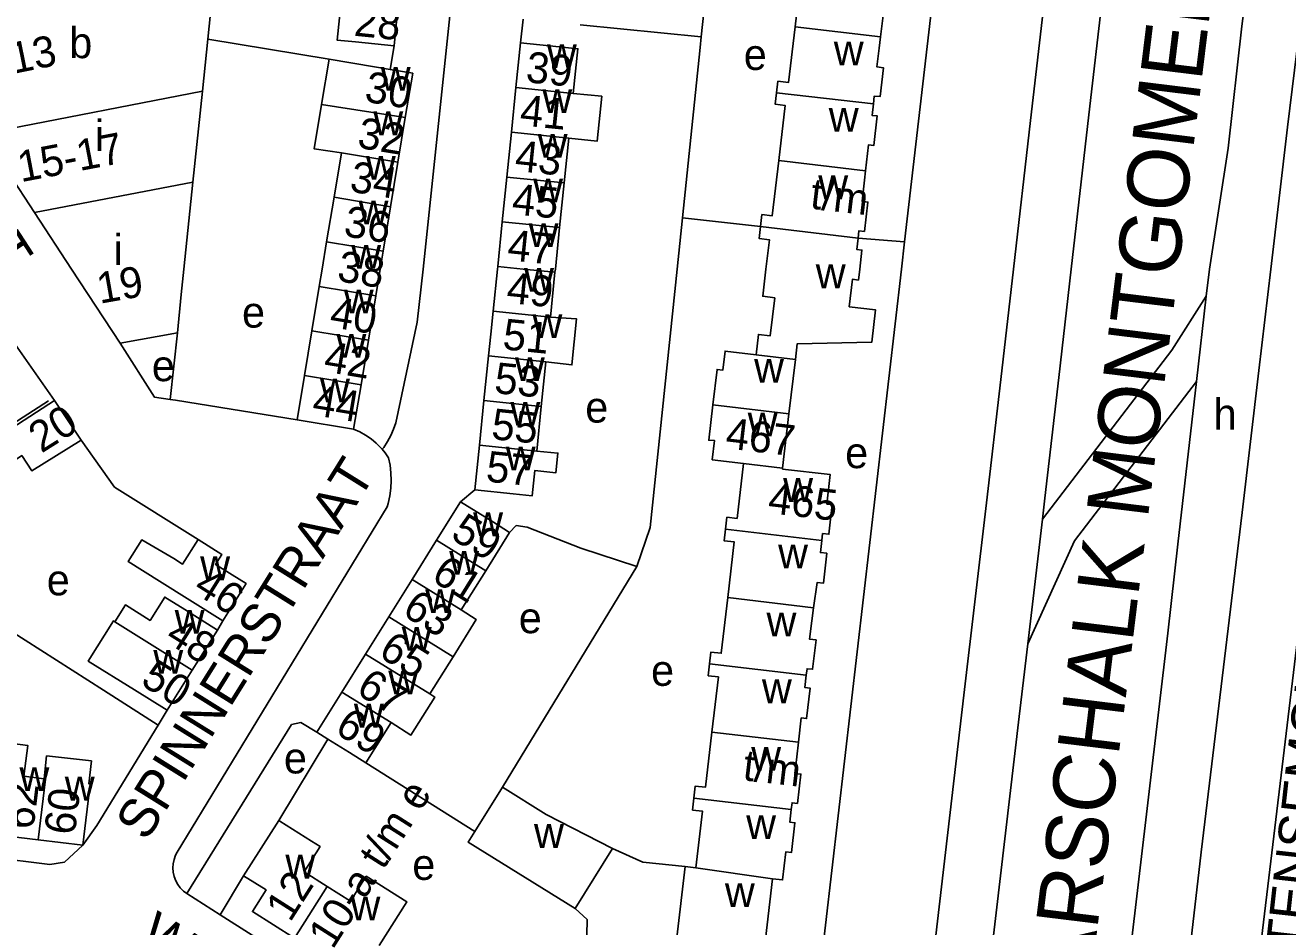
# Model space of a CAD drawing. Extents: x 159902 to 161769, y 383692 to 384875.
# Drawn here: x 161124 to 161287.3, y 384414.9 to 384531.5 of the extents above; entities that cross this region are included whole.
import ezdxf

# ---------------------------------------------------------------- set-up
doc = ezdxf.new("R2010")
doc.units = 0
for name, color, linetype in [('BLT_Basislijn', 7, 'Continuous'), ('BLT_Bebouwing', 7, 'Continuous'), ('BLT_Centroide', 7, 'Continuous'), ('BLT_Huisnummer', 7, 'Continuous'), ('BLT_Huisnummer_ tussenligend', 7, 'Continuous'), ('BLT_Huisnummer_reeks', 7, 'Continuous'), ('BLT_Onderverdeling_panden', 7, 'Continuous'), ('BLT_Plantopo', 7, 'Continuous'), ('BLT_Straatnaam', 7, 'Continuous'), ('BLT_Straatnaam_hoofdweg', 7, 'Continuous'), ('BLT_Vlakafsluiter', 7, 'Continuous')]:
    doc.layers.add(name, color=color, linetype=linetype)

msp = doc.modelspace()

# ---------------------------------------------------------------- linework, layer by layer
at = {"layer": 'BLT_Basislijn'}
for p, q in [((161193.76, 384673.22), (161175.44, 384500)), ((161211.42, 384530.02), (161216.88, 384582.19)), ((161287.24, 384518.37), (161293.77, 384571.25)), ((161266.85, 384565.87), (161261.55, 384519.94)), ((161258.48, 384558.22), (161254.02, 384519.21)), ((161188.38, 384532.33), (161188.05, 384529.26)), ((161195.75, 384531.58), (161211.42, 384530.02)), ((161163.28, 384527.13), (161147.6, 384529.75)), ((161171.19, 384525.82), (161171.69, 384528.87)), ((161261.55, 384519.94), (161259.26, 384500)), ((161254.02, 384519.21), (161251.8, 384500)), ((161279.58, 384515.63), (161277.13, 384500)), ((161277.13, 384500), (161276.73, 384496.48)), ((161285.08, 384500), (161283.54, 384486.88)), ((161278.14, 384498.69), (161278.13, 384498.68)), ((161143.68, 384491.74), (161142.73, 384483.12)), ((161121.75, 384491.61), (161127.79, 384482.98)), ((161283.54, 384486.88), (161281.39, 384468.49)), ((161182.14, 384471.42), (161180.29, 384469.9)), ((161143.64, 384424.55), (161170.81, 384469.23)), ((161281.39, 384468.49), (161276.08, 384424.55)), ((161185.7, 384432.99), (161203.1, 384461.53)), ((161149.54, 384454.49), (161148.86, 384453.29)), ((161271.76, 384452.91), (161264.31, 384389.57)), ((161253.64, 384451.53), (161252.52, 384442.13)), ((161288.54, 384452.1), (161273.96, 384331.2)), ((161245.38, 384444.89), (161240.42, 384402.37)), ((161141.17, 384440.99), (161142.35, 384442.92)), ((161252.52, 384442.13), (161246.47, 384390.06)), ((161163.15, 384439.18), (161156.79, 384428.68)), ((161182.12, 384427.26), (161168.06, 384436.12)), ((161152.24, 384421.52), (161149.2, 384416.48)), ((161149.2, 384416.48), (161144.9, 384419.2)), ((161165.41, 384406.2), (161149.2, 384416.48))]:
    msp.add_line(p, q, dxfattribs=at)
for points in [[(161237.71, 384503.53), (161256.05, 384661.86), (161254.51, 384663.72), (161253.87, 384664.1), (161230.24, 384666.36)], [(161284.82, 384558.18), (161281.35, 384531.41), (161279.58, 384515.63)], [(161211.42, 384530.02), (161211.28, 384528.66), (161208.98, 384506.64)], [(161287.24, 384518.37), (161285.08, 384500)], [(161208.98, 384506.64), (161208.29, 384500)], [(161237.3, 384500), (161237.71, 384503.53)], [(161175.44, 384500), (161174.66, 384493.13), (161171.91, 384480.12)], [(161208.29, 384500), (161204.8, 384466.55), (161203.1, 384461.53)], [(161216.18, 384382.54), (161220.92, 384381.86), (161223.28, 384384.11), (161223.85, 384385.06), (161224.2, 384386.82), (161237.3, 384500)], [(161251.8, 384500), (161250.15, 384485.69)], [(161259.26, 384500), (161257.65, 384485.96)], [(161276.73, 384496.48), (161272.27, 384489.51), (161255.54, 384467.66)], [(161142.73, 384483.12), (161140.71, 384483.43), (161136.26, 384490.43)], [(161250.15, 384485.69), (161248.3, 384469.74), (161245.38, 384444.89)], [(161275.47, 384485.46), (161259.69, 384464.85), (161253.64, 384451.53)], [(161257.65, 384485.96), (161255.86, 384470.34), (161255.54, 384467.66)], [(161275.47, 384485.46), (161273.05, 384464.43), (161271.76, 384452.91)], [(161159.15, 384480.49), (161143.43, 384483.02), (161142.73, 384483.12)], [(161166.46, 384479.27), (161167.25, 384478.93), (161168.01, 384478.51), (161168.72, 384478.03), (161169.38, 384477.48), (161169.99, 384476.87), (161170.15, 384476.68)], [(161171.91, 384480.12), (161171.63, 384479.28), (161171.27, 384478.46), (161170.84, 384477.67), (161170.35, 384476.93), (161170.15, 384476.68)], [(161131.21, 384477.88), (161135.53, 384471.8), (161146.35, 384465.02)], [(161170.15, 384476.68), (161170.55, 384476.21), (161170.98, 384475.59)], [(161170.98, 384475.59), (161171.17, 384474.62), (161171.28, 384473.63), (161171.32, 384472.64), (161171.27, 384471.65), (161171.14, 384470.66), (161170.94, 384469.69), (161170.81, 384469.23)], [(161186.64, 384465.94), (161187.47, 384466.81), (161188.9, 384466.62), (161195.86, 384463.9), (161203.1, 384461.53)], [(161111.8, 384459.74), (161134.13, 384445.54), (161141.17, 384440.99)], [(161161.71, 384440.08), (161159.64, 384441.32), (161158.43, 384441.07), (161144.9, 384419.2)], [(161131.43, 384425.46), (161133.24, 384428.01), (161141.17, 384440.99)], [(161131.43, 384425.46), (161129.09, 384423.28), (161127.17, 384422.96), (161119.51, 384423.91), (161113.73, 384424.62), (161108.48, 384424.76), (161102.76, 384423.99)], [(161199.95, 384425.04), (161203.87, 384423.28), (161209.36, 384422.73)], [(161144.9, 384419.2), (161144.45, 384419.54), (161144.05, 384419.94), (161143.72, 384420.39), (161143.45, 384420.88), (161143.25, 384421.41), (161143.13, 384421.96), (161143.09, 384422.52), (161143.12, 384423.08), (161143.24, 384423.63), (161143.43, 384424.16), (161143.64, 384424.55)], [(161262.33, 384305.37), (161262.7, 384308.11), (161266.42, 384307.7), (161268.65, 384328.26), (161265, 384328.62), (161268.94, 384362.86), (161276.08, 384424.55)], [(161191.11, 384399.38), (161196.48, 384407.62), (161196.66, 384415.85), (161195.11, 384417.26)]]:
    msp.add_lwpolyline(points, dxfattribs=at)
at = {"layer": 'BLT_Bebouwing'}
for p, q in [((161147.6, 384529.75), (161148.19, 384535.5)), ((161172.28, 384534.68), (161171.69, 384528.87)), ((161146.9, 384523), (161147.6, 384529.75)), ((161187.46, 384523.47), (161188.05, 384529.26)), ((161162.31, 384521.28), (161163.28, 384527.13)), ((161145.66, 384511.22), (161146.9, 384523)), ((161186.87, 384517.69), (161187.46, 384523.47)), ((161172.19, 384513.82), (161173.15, 384519.58)), ((161186.28, 384511.9), (161186.87, 384517.69)), ((161193.68, 384511.15), (161194.28, 384516.93)), ((161163.93, 384509.28), (161164.88, 384515.03)), ((161171.24, 384508.06), (161172.19, 384513.82)), ((161185.69, 384506.12), (161186.28, 384511.9)), ((161144.51, 384500), (161145.66, 384511.22)), ((161193.09, 384505.36), (161193.68, 384511.15)), ((161162.97, 384503.52), (161163.93, 384509.28)), ((161170.28, 384502.31), (161171.24, 384508.06)), ((161125.19, 384507.31), (161129.99, 384500)), ((161185.1, 384500.34), (161185.69, 384506.12)), ((161192.55, 384500), (161193.09, 384505.36)), ((161162.39, 384500), (161162.97, 384503.52)), ((161169.9, 384500), (161170.28, 384502.31)), ((161129.99, 384500), (161136.26, 384490.43)), ((161162.39, 384500), (161162.02, 384497.76)), ((161169.9, 384500), (161169.33, 384496.55)), ((161185.06, 384500), (161184.5, 384494.55)), ((161185.06, 384500), (161185.1, 384500.34)), ((161192.55, 384500), (161192.5, 384499.58)), ((161192.5, 384499.58), (161191.91, 384493.79)), ((161162.02, 384497.76), (161161.06, 384492)), ((161169.33, 384496.55), (161168.37, 384490.79)), ((161184.5, 384494.55), (161184.2, 384491.56)), ((161136.26, 384490.43), (161143.68, 384491.74)), ((161161.06, 384492), (161160.11, 384486.24)), ((161168.37, 384490.79), (161167.42, 384485.03)), ((161184.2, 384491.56), (161183.91, 384488.77)), ((161183.91, 384488.77), (161183.32, 384482.98)), ((161191.32, 384488.01), (161190.73, 384482.23)), ((161223.59, 384488.31), (161222.76, 384481.27)), ((161167.42, 384485.03), (161166.46, 384479.27)), ((161131.21, 384477.88), (161127.79, 384482.98)), ((161183.32, 384482.98), (161182.73, 384477.2)), ((161190.73, 384482.23), (161190.14, 384476.44)), ((161166.46, 384479.27), (161159.15, 384480.49)), ((161222.76, 384481.27), (161221.94, 384474.24)), ((161182.73, 384477.2), (161182.14, 384471.42)), ((161177.2, 384464.93), (161180.29, 384469.9)), ((161186.64, 384465.94), (161183.55, 384460.98)), ((161174.04, 384459.86), (161177.2, 384464.93)), ((161183.55, 384460.98), (161180.38, 384455.9)), ((161171, 384454.99), (161174.04, 384459.86)), ((161168.02, 384450.2), (161171, 384454.99)), ((161148.86, 384453.29), (161145.6, 384448.1)), ((161164.95, 384445.28), (161168.02, 384450.2)), ((161179.32, 384449.84), (161176.32, 384445.03)), ((161145.6, 384448.1), (161142.35, 384442.92)), ((161161.71, 384440.08), (161164.95, 384445.28)), ((161171.3, 384441.32), (161168.06, 384436.12)), ((161163.15, 384439.18), (161161.71, 384440.08)), ((161182.12, 384427.26), (161185.7, 384432.99)), ((161152.24, 384421.52), (161156.79, 384428.68)), ((161156.79, 384428.68), (161156.94, 384428.58)), ((161125.65, 384426.17), (161119.87, 384426.88)), ((161131.43, 384425.46), (161125.65, 384426.17)), ((161199.95, 384425.04), (161195.11, 384417.26)), ((161209.36, 384422.73), (161208.27, 384413.52)), ((161210.74, 384422.56), (161209.36, 384422.73)), ((161220.64, 384421.12), (161219.6, 384412.2))]:
    msp.add_line(p, q, dxfattribs=at)
for points in [[(161223.55, 384531.32), (161224.39, 384538.51), (161223.09, 384538.66), (161223.27, 384540.24)], [(161234.6, 384530.03), (161235.02, 384533.49), (161235.76, 384533.41), (161236.2, 384537.23), (161235.52, 384537.31), (161235.7, 384538.79)], [(161164.92, 384535.42), (161164.33, 384529.62), (161166.72, 384529.38), (161171.69, 384528.87)], [(161221.16, 384522.81), (161221.33, 384524.3), (161222.71, 384524.14), (161223.55, 384531.32)], [(161188.05, 384529.26), (161193.03, 384528.75), (161195.46, 384528.5), (161194.87, 384522.72)], [(161233.68, 384521.35), (161233.8, 384522.38), (161234.54, 384522.3), (161234.98, 384526.04), (161234.14, 384526.14), (161234.42, 384528.58), (161234.6, 384530.03)], [(161163.28, 384527.13), (161169.17, 384526.15), (161171.19, 384525.82)], [(161173.15, 384519.58), (161174.1, 384525.33), (161171.19, 384525.82)], [(161194.28, 384516.93), (161197.96, 384516.55), (161198.55, 384522.34), (161194.87, 384522.72)], [(161221.44, 384514.03), (161222.27, 384521.16), (161220.99, 384521.31), (161221.16, 384522.81)], [(161164.88, 384515.03), (161161.36, 384515.55), (161162.31, 384521.28)], [(161232.67, 384512.71), (161233.03, 384516.06), (161233.74, 384515.98), (161234.19, 384519.8), (161233.51, 384519.88), (161233.68, 384521.35)], [(161118.53, 384517.47), (161125.19, 384507.31)], [(161219.09, 384505.49), (161219.27, 384507.05), (161220.6, 384506.89), (161221.44, 384514.03)], [(161231.71, 384504.01), (161231.82, 384504.95), (161232.53, 384504.86), (161232.98, 384508.67), (161232.22, 384508.76), (161232.54, 384511.49), (161232.67, 384512.71)], [(161219.79, 384500), (161220.24, 384503.78), (161218.91, 384503.93), (161219.09, 384505.49)], [(161231.91, 384500), (161232.2, 384502.45), (161231.53, 384502.53), (161231.71, 384504.01)], [(161143.68, 384491.74), (161144.18, 384496.72), (161144.51, 384500)], [(161219.79, 384500), (161219.38, 384496.47), (161220.92, 384496.29)], [(161231.91, 384500), (161231.74, 384498.58), (161230.97, 384498.67), (161230.56, 384495.11)], [(161220.92, 384496.29), (161220.34, 384491.37), (161218.82, 384491.55), (161218.51, 384488.92)], [(161230.56, 384495.11), (161233.97, 384494.72), (161233.48, 384490.53), (161223.82, 384490.32), (161223.59, 384488.31)], [(161191.91, 384493.79), (161195.3, 384493.54), (161194.69, 384487.59), (161191.32, 384488.01)], [(161218.51, 384488.92), (161214.51, 384489.39), (161214.22, 384486.93), (161213.46, 384487.01), (161212.92, 384482.44)], [(161159.15, 384480.49), (161160.11, 384486.24)], [(161127.79, 384482.98), (161107.88, 384470.09)], [(161212.92, 384482.44), (161212.38, 384477.86), (161213.14, 384477.81), (161212.85, 384475.32), (161216.9, 384474.84)], [(161109.94, 384465.68), (161118.17, 384470.94), (161116.39, 384473.6), (161117.96, 384474.65), (161119.13, 384472.91), (161123.54, 384475.86), (161124.86, 384473.88), (161131.21, 384477.88)], [(161182.14, 384471.42), (161187.11, 384470.91), (161189.55, 384470.66), (161189.88, 384473.93), (161192.63, 384473.65), (161192.89, 384476.19), (161190.14, 384476.44)], [(161216.9, 384474.84), (161216.06, 384467.74), (161214.74, 384467.9), (161214.57, 384466.37)], [(161221.94, 384474.24), (161221.93, 384474.13), (161228.11, 384473.41), (161227.67, 384469.6), (161228.37, 384469.52), (161227.92, 384465.69), (161227.12, 384465.78), (161227.02, 384464.9)], [(161180.29, 384469.9), (161184.54, 384467.25), (161186.64, 384465.94)], [(161214.57, 384466.37), (161214.39, 384464.84), (161215.68, 384464.69), (161214.84, 384457.49)], [(161149.54, 384454.49), (161141.36, 384459.62), (161137.29, 384462.17), (161139.06, 384464.95), (161143.2, 384462.55), (161144.35, 384461.83), (161146.35, 384465.02)], [(161146.35, 384465.02), (161149.44, 384463.07), (161148.62, 384461.76), (161152.55, 384459.3), (161149.54, 384454.49)], [(161227.02, 384464.9), (161226.84, 384463.33), (161227.66, 384463.23), (161227.21, 384459.35), (161226.39, 384459.45), (161225.94, 384456.19)], [(161148.86, 384453.29), (161144.62, 384455.94), (161142.04, 384457.57), (161140.15, 384454.55), (161136.96, 384456.55), (161135.59, 384454.36)], [(161214.84, 384457.49), (161214, 384450.3), (161212.68, 384450.45), (161212.5, 384448.92)], [(161180.38, 384455.9), (161182.32, 384454.66), (161179.32, 384449.84)], [(161225.94, 384456.19), (161225.71, 384454.5), (161225.44, 384452.12), (161226.27, 384452.03), (161225.82, 384448.22), (161225.1, 384448.3), (161225, 384447.45)], [(161135.59, 384454.36), (161135.4, 384454.48), (161132.15, 384449.28), (161138.11, 384445.58), (161142.35, 384442.92)], [(161212.5, 384448.92), (161212.32, 384447.39), (161213.64, 384447.24), (161212.8, 384440.1)], [(161225, 384447.45), (161224.82, 384445.86), (161225.51, 384445.77), (161225.05, 384441.85), (161224.36, 384441.93), (161223.98, 384438.79)], [(161176.32, 384445.03), (161176.95, 384444.63), (161173.88, 384439.71), (161171.3, 384441.32)], [(161212.8, 384440.1), (161211.96, 384432.97), (161210.65, 384433.12), (161210.47, 384431.56)], [(161126.43, 384434.05), (161123.83, 384434.38), (161124.32, 384438.38), (161121.34, 384438.76)], [(161168.06, 384436.12), (161165.95, 384437.44), (161163.15, 384439.18)], [(161223.98, 384438.79), (161223.76, 384436.88), (161223.51, 384434.75), (161224.3, 384434.66), (161223.86, 384430.87), (161223.16, 384430.95), (161223.06, 384430.08)], [(161126.43, 384434.05), (161126.76, 384437.02), (161132.56, 384436.37), (161132.23, 384433.39), (161132.41, 384433.37), (161131.43, 384425.46)], [(161185.7, 384432.99), (161191.38, 384429.45), (161199.95, 384425.04)], [(161210.47, 384431.56), (161210.29, 384430.01), (161211.6, 384429.85), (161210.74, 384422.56)], [(161223.06, 384430.08), (161222.87, 384428.45), (161223.53, 384428.37), (161223.08, 384424.51), (161222.35, 384424.6), (161221.93, 384420.97), (161220.64, 384421.12)], [(161156.94, 384428.58), (161161.01, 384426), (161162.13, 384425.29), (161160.06, 384422.02), (161163.05, 384420.12)], [(161195.11, 384417.26), (161181.27, 384425.88), (161182.12, 384427.26)], [(161158.8, 384413.44), (161153.37, 384416.89), (161155.14, 384419.68), (161152.24, 384421.52)], [(161169.78, 384412.51), (161173.35, 384418.13), (161168.1, 384421.46), (161166.04, 384418.22), (161163.05, 384420.12)]]:
    msp.add_lwpolyline(points, dxfattribs=at)
at = {"layer": 'BLT_Onderverdeling_panden'}
for p, q in [((161223.55, 384531.32), (161234.6, 384530.03)), ((161146.9, 384523), (161118.53, 384517.47)), ((161194.87, 384522.72), (161187.46, 384523.47)), ((161221.16, 384522.81), (161233.68, 384521.35)), ((161173.15, 384519.58), (161162.31, 384521.28)), ((161194.28, 384516.93), (161186.87, 384517.69)), ((161172.19, 384513.82), (161164.88, 384515.03)), ((161221.44, 384514.03), (161232.67, 384512.71)), ((161193.68, 384511.15), (161186.28, 384511.9)), ((161145.66, 384511.22), (161125.19, 384507.31)), ((161171.24, 384508.06), (161163.93, 384509.28)), ((161193.09, 384505.36), (161185.69, 384506.12)), ((161219.09, 384505.49), (161231.71, 384504.01)), ((161170.28, 384502.31), (161162.97, 384503.52)), ((161188.38, 384500), (161185.1, 384500.34)), ((161192.5, 384499.58), (161188.38, 384500)), ((161169.33, 384496.55), (161162.02, 384497.76)), ((161191.91, 384493.79), (161184.5, 384494.55)), ((161168.37, 384490.79), (161161.06, 384492)), ((161191.32, 384488.01), (161183.91, 384488.77)), ((161218.51, 384488.92), (161223.59, 384488.31)), ((161167.42, 384485.03), (161160.11, 384486.24)), ((161190.73, 384482.23), (161183.32, 384482.98)), ((161212.92, 384482.44), (161222.76, 384481.27)), ((161190.14, 384476.44), (161182.73, 384477.2)), ((161216.9, 384474.84), (161221.94, 384474.24)), ((161214.57, 384466.37), (161227.02, 384464.9)), ((161183.55, 384460.98), (161177.2, 384464.93)), ((161180.38, 384455.9), (161174.04, 384459.86)), ((161214.84, 384457.49), (161225.94, 384456.19)), ((161145.6, 384448.1), (161135.59, 384454.36)), ((161179.32, 384449.84), (161171, 384454.99)), ((161176.32, 384445.03), (161168.02, 384450.2)), ((161212.5, 384448.92), (161225, 384447.45)), ((161171.3, 384441.32), (161164.95, 384445.28)), ((161212.8, 384440.1), (161223.98, 384438.79)), ((161210.47, 384431.56), (161223.06, 384430.08)), ((161210.74, 384422.56), (161220.64, 384421.12)), ((161163.05, 384420.12), (161158.8, 384413.44))]:
    msp.add_line(p, q, dxfattribs=at)
msp.add_lwpolyline([(161125.65, 384426.17), (161126.62, 384434.02), (161126.43, 384434.05)], dxfattribs=at)
at = {"layer": 'BLT_Plantopo'}
msp.add_lwpolyline([(161096.57, 384578.55), (161083.29, 384586.08), (161085.58, 384590.12), (161077.66, 384594.61), (161077.38, 384594.06), (161068.54, 384599.1), (161056.93, 384578.71), (161063.17, 384575.28), (161061.9, 384572.98), (161051.51, 384565.45), (161038.02, 384584.07), (161030.23, 384578.5), (161031.1, 384576.61), (161026.8, 384573.62), (161025.07, 384576.11), (161020.95, 384572.33), (161056.16, 384524.9), (161057.91, 384526.04), (161097.94, 384464.23), (161127, 384482.97)], dxfattribs=at)
at = {"layer": 'BLT_Vlakafsluiter'}
for p, q in [((161219.09, 384505.49), (161208.98, 384506.64)), ((161231.71, 384504.01), (161237.71, 384503.53)), ((161276.73, 384496.48), (161275.47, 384485.46)), ((161255.54, 384467.66), (161253.64, 384451.53))]:
    msp.add_line(p, q, dxfattribs=at)

# ---------------------------------------------------------------- texts
at = {"layer": 'BLT_Centroide'}
for s, p in [('b', (161129.69, 384527.28)), ('w', (161228.56, 384526.34)), ('w', (161191.46, 384526)), ('e', (161216.92, 384525.75)), ('w', (161169.97, 384523.06)), ('w', (161190.87, 384520.19)), ('i', (161133.02, 384515.28)), ('w', (161169.01, 384517.31)), ('w', (161227.91, 384517.75)), ('w', (161190.27, 384514.41)), ('w', (161168.05, 384511.56)), ('w', (161189.68, 384508.62)), ('w', (161226.55, 384509.03)), ('w', (161167.1, 384505.78)), ('w', (161189.1, 384502.84)), ('i', (161135.42, 384500.5)), ('w', (161166.15, 384500.03)), ('w', (161188.51, 384497.06)), ('w', (161226.23, 384497.52)), ('w', (161165.2, 384494.28)), ('e', (161152.03, 384492.42)), ('w', (161189.59, 384491.06)), ('w', (161164.24, 384488.53)), ('e', (161140.37, 384485.49)), ('w', (161187.32, 384485.5)), ('w', (161218.25, 384485.31)), ('w', (161162.12, 384482.75)), ('w', (161186.73, 384479.72)), ('e', (161196.42, 384480.13)), ('h', (161277.68, 384479.24)), ('w', (161217.43, 384478.34)), ('w', (161186.13, 384473.94)), ('e', (161230.03, 384474.24)), ('w', (161222.01, 384469.88)), ('w', (161181.92, 384465.44)), ('w', (161221.36, 384461.28)), ('w', (161146.62, 384459.75)), ('w', (161178.82, 384460.47)), ('e', (161126.78, 384457.79)), ('w', (161175.72, 384455.5)), ('w', (161143.32, 384452.84)), ('e', (161187.82, 384452.89)), ('w', (161219.86, 384452.47)), ('w', (161172.69, 384450.62)), ('w', (161140.56, 384447.66)), ('w', (161170.95, 384444.97)), ('e', (161204.93, 384446.08)), ('w', (161219.27, 384443.84)), ('w', (161166.5, 384440.69)), ('e', (161157.45, 384434.75)), ('w', (161217.88, 384435.09)), ('w', (161123.25, 384432.48)), ('w', (161129.11, 384431.25)), ('w', (161189.79, 384425.12)), ('w', (161217.23, 384426.28)), ('w', (161157.64, 384421.16)), ('e', (161174.05, 384420.98)), ('w', (161214.48, 384417.47)), ('w', (161166.06, 384415.75))]:
    msp.add_text(s, height=4, dxfattribs=at).set_placement(p)
at = {"layer": 'BLT_Huisnummer'}
for s, rotation, p in [('30', 350.5872, (161167.75, 384521.68)), ('41', 354.1609, (161187.86, 384518.61)), ('34', 350.5872, (161165.82, 384510.05)), ('45', 354.1593, (161186.83, 384507.11)), ('38', 350.5872, (161164.2, 384498.48)), ('19', 9.9952, (161133.63, 384495.5)), ('49', 354.1593, (161186.14, 384495.64)), ('53', 354.1585, (161184.55, 384483.97)), ('44', 350.5847, (161160.97, 384481.15)), ('20', 32.1864, (161126.08, 384476.11)), ('57', 354.1542, (161183.48, 384472.52)), ('59', 328.0685, (161178.84, 384465.24)), ('46', 327.8707, (161145.55, 384458.25)), ('63', 328.0709, (161172.58, 384455.36)), ('50', 327.8707, (161138.75, 384446.33)), ('69', 328.0675, (161163.86, 384440.09)), ('60', 82.9507, (161130.4, 384426.68)), ('12', 57.5708, (161158.25, 384415.39))]:
    msp.add_text(s, height=4, rotation=rotation, dxfattribs=at).set_placement(p)
at = {"layer": 'BLT_Huisnummer_ tussenligend'}
for s, rotation, p in [('28', 354.2038, (161166.42, 384530.19)), ('39', 354.1542, (161188.63, 384524.18)), ('32', 350.5872, (161166.81, 384515.72)), ('43', 354.1609, (161187.22, 384512.7)), ('36', 350.5872, (161165.05, 384504.28)), ('47', 354.1593, (161186.24, 384501.16)), ('40', 350.5872, (161163.23, 384492.53)), ('51', 354.1593, (161185.63, 384489.63)), ('42', 350.5872, (161162.47, 384486.76)), ('55', 354.1585, (161184.17, 384478.01)), ('61', 328.0685, (161176.34, 384459.81)), ('48', 327.8707, (161141.91, 384451.91)), ('65', 328.0709, (161169.51, 384449.98)), ('67', 328.0709, (161166.62, 384445.18)), ('62', 82.9507, (161125.04, 384427.38))]:
    msp.add_text(s, height=4, rotation=rotation, dxfattribs=at).set_placement(p)
at = {"layer": 'BLT_Huisnummer_reeks'}
for s, rotation, p in [('11-13', 11.5132, (161114.88, 384523.69)), ('15-17', 10.8111, (161123.43, 384511.22)), ('t/m', 353.3007, (161225.41, 384507.83)), ('467', 353.287, (161214.45, 384476.82)), ('465', 353.3027, (161219.94, 384468.45)), ('t/m', 353.3062, (161216.69, 384433.9)), ('10-a t/m e', 57.5638, (161163.75, 384411.87))]:
    msp.add_text(s, height=4, rotation=rotation, dxfattribs=at).set_placement(p)
at = {"layer": 'BLT_Straatnaam'}
for s, rotation, p in [('VISSERSTRAAT', 303.0305, (161093.24, 384541.84)), ('SPINNERSTRAAT', 58.0538, (161139.67, 384425.83)), ('OPWETTENSEMOLEN', 83.6113, (161286.62, 384387.12)), ('WEVERSTRAAT', 328.4281, (161138.45, 384412.83))]:
    msp.add_text(s, height=5, rotation=rotation, dxfattribs=at).set_placement(p)
at = {"layer": 'BLT_Straatnaam_hoofdweg'}
msp.add_text('VELDMAARSCHALK MONTGOMERYLAAN', height=8, rotation=82.9908, dxfattribs=at).set_placement((161256.38, 384363.69))

doc.saveas('drawing.dxf')
